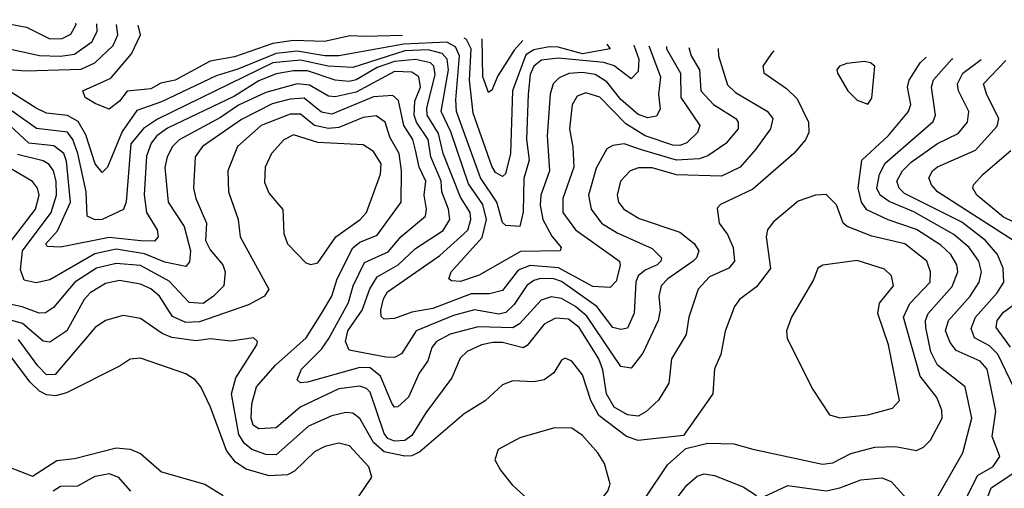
# Model space of a CAD drawing. Extents: x 1308313 to 1441400, y 959662 to 1036319.
# Tile 388 of 656: x 1345588 to 1348417, y 1033393 to 1034739. Entities that reach past the tile are written whole.
import ezdxf

# ---------------------------------------------------------------- set-up
doc = ezdxf.new("R2010")
doc.units = 0

msp = doc.modelspace()

# ---------------------------------------------------------------- linework, layer by layer
at = {"layer": '0CON10XD'}
for points in [[(1345455.8, 1034738.7), (1345473.6, 1034733.6), (1345525, 1034733.1), (1345607.3, 1034717.3), (1345675, 1034683.4), (1345710, 1034685), (1345735, 1034697.3), (1345750, 1034725), (1345749.3, 1034728.8)], [(1345475, 1034602.2), (1345605, 1034591.8), (1345765, 1034597), (1345804.3, 1034615), (1345857, 1034665), (1345869.8, 1034695), (1345865.9, 1034724.8)], [(1345531.2, 1034661.2), (1345645, 1034635.8), (1345705, 1034634.3), (1345745, 1034640.1), (1345794.9, 1034675.1), (1345810.2, 1034705), (1345809.4, 1034726.7)], [(1346688.2, 1034693.1), (1346580.9, 1034690.9), (1346537.8, 1034692.2), (1346463.6, 1034676.4), (1346375, 1034678.9), (1346315, 1034670.8), (1346205, 1034632.2), (1346135, 1034619.9), (1346035, 1034565.1), (1345993.6, 1034556.4), (1345965, 1034540.3), (1345896.6, 1034533.4), (1345875, 1034505.3), (1345845, 1034482), (1345805, 1034498.1), (1345775.7, 1034515), (1345769.4, 1034535), (1345849.5, 1034570.5), (1345909.3, 1034640.7), (1345934.8, 1034695), (1345928.2, 1034722.7)], [(1347275.3, 1034668.9), (1347284.5, 1034655), (1347205, 1034640.5), (1347135, 1034660.2), (1347109.1, 1034660.9), (1347065, 1034652.5), (1347042, 1034638), (1347003.7, 1034535), (1346998.7, 1034355), (1346983.9, 1034296.1), (1346975, 1034288.8), (1346955, 1034299.6), (1346945, 1034318.2), (1346890.8, 1034470.8), (1346880.1, 1034565), (1346885.3, 1034655), (1346871.8, 1034681.8), (1346865.5, 1034685.8)], [(1347033.7, 1034678.8), (1347008.9, 1034651.1), (1346962, 1034578), (1346945, 1034536.5), (1346935, 1034530), (1346918.4, 1034575), (1346917.3, 1034683.7)], [(1347595.5, 1034655.7), (1347596.2, 1034635), (1347622, 1034552), (1347645, 1034529.8), (1347736, 1034476), (1347752.3, 1034455), (1347745.7, 1034425), (1347703, 1034367), (1347658.1, 1034315), (1347605, 1034289.8), (1347475, 1034293.4), (1347405, 1034313), (1347366.3, 1034313.7), (1347342.5, 1034305), (1347314.2, 1034275), (1347305.2, 1034235), (1347309.1, 1034215), (1347323.6, 1034195), (1347368.4, 1034168.4), (1347485, 1034129.2), (1347526.5, 1034096.5), (1347539.2, 1034075), (1347533.2, 1034055), (1347523.2, 1034045), (1347450.2, 1033995), (1347431.4, 1033975), (1347424.3, 1033945), (1347428.5, 1033905), (1347422.6, 1033875), (1347378.3, 1033781.7), (1347345, 1033738.1), (1347315, 1033742.8), (1347217.6, 1033887.6), (1347185, 1033915.1), (1347145, 1033938), (1347115, 1033942.6), (1347086.3, 1033933.7), (1347024.7, 1033865.3), (1347005, 1033854.4), (1346905, 1033856.9), (1346825, 1033835.9), (1346785.8, 1033815), (1346772, 1033798), (1346760.5, 1033759.5), (1346736.3, 1033723.7), (1346705, 1033655.4), (1346675, 1033626.9), (1346665, 1033626.5), (1346657.7, 1033637.7), (1346625.1, 1033715.1), (1346595, 1033739.3), (1346565, 1033740.3), (1346415, 1033697.6), (1346395, 1033695.7), (1346385.7, 1033705), (1346397.8, 1033735), (1346455, 1033792.4), (1346476.5, 1033823.5), (1346532.9, 1033927.1), (1346545.9, 1033975), (1346578.6, 1034041.4), (1346647.3, 1034072.7), (1346684, 1034116), (1346753.9, 1034175), (1346757.2, 1034195), (1346750.1, 1034235), (1346755.4, 1034275), (1346735.7, 1034315.7), (1346725.7, 1034364.3), (1346717.4, 1034395), (1346691.5, 1034435), (1346676.8, 1034506.8), (1346660.7, 1034520.7), (1346605, 1034516.9), (1346485, 1034467.2), (1346455, 1034473.2), (1346405, 1034513.5), (1346365, 1034510.5), (1346313.2, 1034496.8), (1346225, 1034452.6), (1346113.7, 1034375), (1346091.8, 1034345), (1346087.7, 1034255), (1346094.3, 1034225), (1346125.2, 1034155), (1346122.3, 1034105), (1346135, 1034077.6), (1346172.1, 1034035), (1346178.6, 1034015), (1346174.2, 1033975), (1346145, 1033945.2), (1346115, 1033924.2), (1346075, 1033926.6), (1346017.9, 1033987.9), (1345935, 1034032.9), (1345865, 1034039.1), (1345808.4, 1034025), (1345746.4, 1033985), (1345685, 1033912.1), (1345662.6, 1033897.4), (1345644.3, 1033895.7), (1345595, 1033914.1), (1345495.6, 1033935)], [(1347352.3, 1034665.7), (1347367.6, 1034625), (1347365, 1034590.5), (1347345, 1034569.2), (1347295.9, 1034605.9), (1347266.3, 1034616.3), (1347135, 1034628.2), (1347087.6, 1034622.4), (1347065, 1034605.2), (1347055, 1034581.9), (1347049.6, 1034525), (1347044.6, 1034394.6), (1347052.2, 1034335), (1347037, 1034283), (1347035, 1034186.7), (1347025.3, 1034144.7), (1346985, 1034148.2), (1346975, 1034156.9), (1346959.2, 1034215), (1346912.5, 1034285), (1346843.2, 1034475), (1346841.1, 1034508.9), (1346852, 1034635), (1346840.5, 1034660.5), (1346815, 1034674.6), (1346691.8, 1034668.2), (1346504.7, 1034635.3), (1346465, 1034635.3), (1346385, 1034648.4), (1346325, 1034641.7), (1346215, 1034596.4), (1346152.1, 1034577.9), (1345995, 1034503.2), (1345925, 1034478.5), (1345882.3, 1034417.7), (1345840.5, 1034315), (1345825, 1034300.4), (1345804.7, 1034324.7), (1345777.9, 1034407.9), (1345756.4, 1034446.4), (1345725, 1034463.8), (1345665, 1034470.5), (1345635.4, 1034484.6), (1345543, 1034543)], [(1347446.7, 1034661.8), (1347447, 1034655), (1347486.6, 1034585), (1347487.6, 1034515), (1347542.4, 1034435), (1347535.9, 1034415), (1347504.9, 1034385.1), (1347485, 1034377.7), (1347465, 1034378.9), (1347385, 1034404.9), (1347330.2, 1034440.2), (1347255, 1034516.5), (1347215, 1034529.1), (1347190.4, 1034519.6), (1347175.5, 1034494.5), (1347167.9, 1034425), (1347177.4, 1034372.6), (1347180.7, 1034315), (1347149.2, 1034225), (1347148.3, 1034185), (1347185.1, 1034135.1), (1347311.2, 1034045), (1347313.4, 1034033.4), (1347302, 1033988), (1347285, 1033970.2), (1347235, 1033972.9), (1347136.7, 1034026.7), (1347055, 1034033.5), (1347020.5, 1034019.5), (1346975, 1033961.5), (1346937.9, 1033952.1), (1346885, 1033951.4), (1346775, 1033909.4), (1346715, 1033899), (1346665, 1033880.6), (1346635, 1033879.3), (1346626.8, 1033886.8), (1346625.6, 1033905), (1346633, 1033937), (1346645, 1033957.4), (1346795, 1034061.3), (1346875.3, 1034134.7), (1346884.1, 1034165), (1346882.2, 1034185), (1346855, 1034228.8), (1346804.9, 1034354.9), (1346791.8, 1034411.8), (1346759.3, 1034465), (1346758.3, 1034485), (1346781.8, 1034581.8), (1346777.6, 1034605), (1346768.9, 1034615), (1346725, 1034624.6), (1346665, 1034618.8), (1346615, 1034601.4), (1346555, 1034566.4), (1346535, 1034561.7), (1346495, 1034565.1), (1346415, 1034592.1), (1346375, 1034592.1), (1346325, 1034583.6), (1346275, 1034563.7), (1346205, 1034519.1), (1346012.3, 1034427.7), (1345982.3, 1034405), (1345965.8, 1034384.2), (1345952.6, 1034347.4), (1345946, 1034236), (1345952.4, 1034185), (1345983, 1034135), (1345986.2, 1034115), (1345975, 1034102.9), (1345935.8, 1034104.2), (1345845, 1034113.4), (1345705, 1034085.8), (1345667.4, 1034087.4), (1345663.5, 1034095), (1345697, 1034133), (1345733.6, 1034215), (1345722.6, 1034332.6), (1345715, 1034354.3), (1345686.4, 1034376.4), (1345613.9, 1034383.9), (1345545, 1034448.1)], [(1347395.8, 1034663.9), (1347429.4, 1034575), (1347424, 1034525), (1347428.4, 1034481.6), (1347418.1, 1034461.9), (1347393.1, 1034456.9), (1347365, 1034466.8), (1347315, 1034509.9), (1347275, 1034560.3), (1347241.2, 1034581.2), (1347205, 1034587.2), (1347165.6, 1034584.4), (1347138.3, 1034571.7), (1347121.1, 1034555), (1347112.4, 1034525), (1347104.2, 1034405), (1347110.4, 1034305), (1347085.9, 1034235), (1347083.6, 1034206.4), (1347090.9, 1034165), (1347117.4, 1034117.4), (1347143.8, 1034085), (1347140.8, 1034075), (1347027.2, 1034072.8), (1346908.5, 1034005), (1346855, 1033987.4), (1346828.6, 1033988.6), (1346821.5, 1033995), (1346828.1, 1034015), (1346916.5, 1034113.5), (1346929.3, 1034165), (1346918.4, 1034208.4), (1346877.3, 1034267.3), (1346827.2, 1034417.2), (1346798.8, 1034475), (1346820.5, 1034595), (1346816.1, 1034625), (1346801.9, 1034641.9), (1346762.1, 1034652.1), (1346695, 1034649.3), (1346545, 1034601.7), (1346474.3, 1034605.7), (1346395, 1034622.5), (1346315, 1034615.2), (1345983.6, 1034453.6), (1345943.7, 1034426.3), (1345907.6, 1034382.4), (1345894.3, 1034215.7), (1345886.1, 1034193.9), (1345825, 1034165.3), (1345805, 1034163.9), (1345781.8, 1034175), (1345778.8, 1034245), (1345754.6, 1034354.6), (1345740.6, 1034395), (1345725, 1034415.4), (1345636.1, 1034426.1), (1345566.5, 1034476.5)], [(1347510.4, 1034659.2), (1347517.2, 1034635), (1347541.1, 1034595), (1347545.6, 1034535), (1347582, 1034495), (1347645.8, 1034455), (1347652.6, 1034445), (1347652.3, 1034425), (1347616.7, 1034383.3), (1347565, 1034347.7), (1347540.9, 1034339.1), (1347475, 1034335.7), (1347374.7, 1034364.7), (1347325, 1034382.1), (1347292.4, 1034377.6), (1347275, 1034367.9), (1347245, 1034312.9), (1347222.5, 1034235), (1347230.2, 1034195), (1347260.2, 1034155), (1347305, 1034126.9), (1347405, 1034081.6), (1347431.8, 1034055), (1347430.6, 1034045), (1347420, 1034035), (1347385, 1034019.9), (1347365, 1034003.3), (1347359, 1033985), (1347354, 1033896), (1347335, 1033853.1), (1347315, 1033848.9), (1347292.7, 1033855), (1347246.4, 1033915), (1347145, 1033987.1), (1347122.9, 1033995), (1347085, 1033995.8), (1347065, 1033990.4), (1347045, 1033975.6), (1347008.7, 1033921.3), (1346985, 1033897.9), (1346965, 1033893.4), (1346895, 1033906.1), (1346835, 1033889.7), (1346727.1, 1033845), (1346685, 1033779.2), (1346665, 1033769.2), (1346640.2, 1033770.2), (1346535, 1033789.7), (1346524.6, 1033814.6), (1346530.6, 1033845), (1346571.7, 1033905), (1346594.1, 1033965.9), (1346615, 1034000.8), (1346675.6, 1034035), (1346725, 1034082), (1346805, 1034133.9), (1346823.8, 1034165), (1346820.6, 1034195), (1346800.7, 1034245), (1346798.9, 1034275), (1346769.6, 1034345), (1346761.4, 1034395), (1346728.3, 1034445), (1346721.5, 1034465), (1346723.9, 1034505), (1346739.5, 1034545), (1346735.4, 1034575), (1346715, 1034587.8), (1346665, 1034590.2), (1346555, 1034530.4), (1346495, 1034517.7), (1346475, 1034519.3), (1346421, 1034551), (1346385, 1034554.9), (1346295, 1034530), (1346216.5, 1034493.5), (1346165, 1034457.9), (1346046.4, 1034393.6), (1346027, 1034375), (1346011.3, 1034345), (1346005.5, 1034314.5), (1346014.4, 1034215), (1346060.4, 1034145), (1346078.5, 1034075), (1346076, 1034044), (1346065, 1034029.7), (1346005, 1034042.2), (1345946.6, 1034066.6), (1345865, 1034079.7), (1345803.9, 1034066.1), (1345675, 1033992.2), (1345635, 1033983.7), (1345601.1, 1033991.1), (1345590.4, 1034020.4), (1345596.5, 1034075), (1345678.5, 1034185), (1345694.2, 1034235), (1345692.7, 1034275), (1345685.1, 1034305.1), (1345673.1, 1034323.1), (1345655, 1034333.1), (1345581.9, 1034351.9)], [(1347755.3, 1034649.1), (1347748, 1034642), (1347723.8, 1034605), (1347726.1, 1034586.1), (1347791, 1034541), (1347822, 1034512), (1347854.7, 1034445), (1347856.1, 1034415), (1347846.1, 1034393.9), (1347812.7, 1034355), (1347695, 1034251.9), (1347601.9, 1034208.1), (1347592.3, 1034197.7), (1347598, 1034155), (1347621.9, 1034121.9), (1347638.3, 1034085), (1347641.7, 1034045), (1347626.2, 1034025), (1347569.8, 1034000.2), (1347537.6, 1033965), (1347510.9, 1033885), (1347502.8, 1033835), (1347461.2, 1033765), (1347453, 1033695), (1347423.7, 1033646.3), (1347387.5, 1033612.5), (1347365, 1033600.5), (1347335, 1033604), (1347296.5, 1033626.5), (1347274.6, 1033665), (1347263.8, 1033733.8), (1347252.5, 1033765), (1347195.4, 1033855.4), (1347165, 1033879), (1347127.8, 1033882.2), (1347095, 1033864.8), (1347046.7, 1033803.3), (1347035, 1033797), (1346975, 1033811.6), (1346948, 1033812), (1346915, 1033805.2), (1346874, 1033786), (1346853.5, 1033766.5), (1346829.5, 1033710.5), (1346755, 1033609.7), (1346715.2, 1033545), (1346695, 1033531), (1346665, 1033528.8), (1346646, 1033536), (1346635, 1033551), (1346595, 1033669.8), (1346585, 1033680), (1346565, 1033686.3), (1346505, 1033679.2), (1346393.5, 1033626.5), (1346325, 1033567.1), (1346275, 1033563.9), (1346258.8, 1033575), (1346253.1, 1033595), (1346254.6, 1033635.4), (1346268.3, 1033685), (1346322.8, 1033747.2), (1346411.5, 1033825), (1346455.3, 1033895.3), (1346484.5, 1033945), (1346499.9, 1033995), (1346545, 1034083.3), (1346565, 1034099.7), (1346615, 1034120), (1346683.9, 1034215), (1346685.5, 1034304.5), (1346678.1, 1034355), (1346651.7, 1034401.7), (1346638.4, 1034445), (1346612.5, 1034462.5), (1346575, 1034457.7), (1346505, 1034429), (1346475, 1034426.5), (1346435.2, 1034435), (1346395, 1034467.6), (1346365, 1034467.1), (1346282, 1034435), (1346213.7, 1034375), (1346186.3, 1034305), (1346188.4, 1034245), (1346215.9, 1034165), (1346221.3, 1034115), (1346303.9, 1033965), (1346291.1, 1033945), (1346245, 1033919.8), (1346105, 1033870.9), (1346065, 1033869.7), (1346027, 1033887), (1345989.6, 1033945), (1345965, 1033965.9), (1345935, 1033979.5), (1345875, 1033989.9), (1345835, 1033981.7), (1345790.7, 1033955), (1345773.5, 1033935), (1345723.1, 1033845), (1345675, 1033812.9), (1345655, 1033815.6), (1345596.3, 1033866.3), (1345545, 1033880.9)], [(1348215, 1033350), (1348298.4, 1033495), (1348324.4, 1033595), (1348305.2, 1033685), (1348225, 1033746.6), (1348206.7, 1033785), (1348191.8, 1033855), (1348190.8, 1033875), (1348198.3, 1033895), (1348267.3, 1033972.7), (1348283.7, 1034015), (1348280.6, 1034035), (1348264, 1034065), (1348235, 1034091.4), (1348165, 1034136.8), (1348084.1, 1034164.1), (1348022.7, 1034192.7), (1348006.8, 1034215), (1347997.8, 1034255), (1348008.1, 1034335), (1348085, 1034406.5), (1348141.7, 1034475), (1348148.5, 1034495), (1348139.6, 1034545), (1348144.4, 1034565), (1348175.3, 1034614.7), (1348192.5, 1034631)], [(1348293.1, 1033335), (1348340.4, 1033429.6), (1348385, 1033455.8), (1348404.1, 1033485), (1348382.5, 1033542.5), (1348393.3, 1033615), (1348368.4, 1033735), (1348348.3, 1033758.3), (1348278.8, 1033788.8), (1348261.5, 1033811.5), (1348248.8, 1033845), (1348257.2, 1033875), (1348319.7, 1033945), (1348345.3, 1033984.7), (1348352.1, 1034015), (1348344, 1034045), (1348316.8, 1034085), (1348271.9, 1034121.9), (1348157.2, 1034187.2), (1348086.7, 1034216.7), (1348060.4, 1034235), (1348050.7, 1034255), (1348058.6, 1034295), (1348075, 1034326.7), (1348213.1, 1034446.9), (1348219.4, 1034465), (1348215, 1034498), (1348208.2, 1034545), (1348214, 1034566), (1348266.2, 1034625), (1348269.6, 1034627.8)], [(1348025, 1034496.2), (1348036.5, 1034513.5), (1348045.5, 1034605.5), (1348033.3, 1034615), (1348015, 1034618.5), (1347965, 1034613.3), (1347943.8, 1034605), (1347936.2, 1034595), (1347938, 1034585), (1347967.5, 1034535), (1347995, 1034507.5), (1348025, 1034496.2)], [(1348457.1, 1033657.1), (1348398.4, 1033778.4), (1348375, 1033802.6), (1348331.7, 1033825), (1348322.2, 1033852.2), (1348334.8, 1033885), (1348396.7, 1033955), (1348415.6, 1033985), (1348413.8, 1034025), (1348397.9, 1034065), (1348363.5, 1034105), (1348295, 1034157.8), (1348130.2, 1034240.2), (1348114.8, 1034255), (1348109, 1034275), (1348124.5, 1034305), (1348150.1, 1034329.9), (1348225, 1034383.2), (1348285, 1034412.5), (1348311.3, 1034445), (1348315.2, 1034475), (1348286, 1034535), (1348282.4, 1034555), (1348298.5, 1034585), (1348350.5, 1034624.5)], [(1348458.1, 1034095), (1348225.2, 1034245), (1348207.7, 1034265), (1348200.3, 1034285), (1348210.8, 1034305), (1348225, 1034315.9), (1348335, 1034363.9), (1348397.3, 1034432.7), (1348402, 1034455), (1348367, 1034523), (1348357.3, 1034555), (1348421.8, 1034621.6)], [(1346425, 1034035.8), (1346445, 1034040.3), (1346496.1, 1034115), (1346566.4, 1034165), (1346584.3, 1034185), (1346624.8, 1034295), (1346626.5, 1034325), (1346605, 1034360.8), (1346575, 1034379.4), (1346445, 1034386), (1346375, 1034407.8), (1346346.6, 1034393.4), (1346311.2, 1034355), (1346293.1, 1034315), (1346291.7, 1034271.7), (1346305, 1034239.5), (1346344, 1034194), (1346347.2, 1034125), (1346357.7, 1034095), (1346410.7, 1034040.7), (1346425, 1034035.8)], [(1348445, 1034157.3), (1348415, 1034171.5), (1348338.3, 1034235), (1348326.7, 1034255), (1348328.8, 1034265), (1348356.2, 1034295), (1348436.6, 1034363.4)], [(1345564.2, 1034105), (1345633.6, 1034195), (1345644, 1034235), (1345639.5, 1034255), (1345624.4, 1034274.4), (1345555, 1034315.7)], [(1347385.7, 1033365), (1347449.2, 1033460.8), (1347502.4, 1033507.6), (1347565, 1033522.7), (1347640.6, 1033520.6), (1347695, 1033505.3), (1347895, 1033462.2), (1347925, 1033466.7), (1347976.5, 1033493.5), (1348045, 1033511.9), (1348105, 1033512.9), (1348165, 1033502.3), (1348185, 1033511.5), (1348205, 1033531.8), (1348239.2, 1033595), (1348238.1, 1033618.1), (1348223.6, 1033653.6), (1348175.6, 1033715.6), (1348127.9, 1033885), (1348145.7, 1033924.3), (1348204, 1033985), (1348205.5, 1034015), (1348194.3, 1034045), (1348131.5, 1034095), (1348036.9, 1034116.9), (1347966.2, 1034145), (1347954.6, 1034155), (1347935, 1034206.9), (1347905, 1034236.7), (1347875, 1034234.5), (1347825, 1034217.3), (1347753, 1034157), (1347736.9, 1034135), (1347733.3, 1034115), (1347745.6, 1034024.4), (1347705, 1033971.8), (1347656.5, 1033935), (1347641.8, 1033915), (1347615.3, 1033844.7), (1347602.4, 1033777.6), (1347585, 1033736.7), (1347579.6, 1033665), (1347495.5, 1033544.5), (1347365, 1033530.7), (1347331.6, 1033541.6), (1347252.6, 1033602.6), (1347229.1, 1033645), (1347205, 1033718.8), (1347175, 1033758.1), (1347155, 1033767.1), (1347145, 1033760.8), (1347123.1, 1033725), (1347095, 1033704.7), (1347065, 1033698.8), (1347005, 1033701.5), (1346975, 1033690), (1346925.6, 1033644.4), (1346865, 1033607.2), (1346737.8, 1033497.8), (1346715, 1033486.8), (1346695, 1033485.6), (1346635, 1033498.4), (1346604.3, 1033525), (1346565, 1033594.2), (1346545, 1033608.6), (1346525, 1033611.3), (1346485, 1033601.1), (1346418.1, 1033571.9), (1346325, 1033489.6), (1346295, 1033490), (1346254.6, 1033504.6), (1346232.6, 1033522.6), (1346218, 1033548), (1346197, 1033665), (1346209.3, 1033710.7), (1346269.4, 1033805), (1346271.4, 1033815), (1346260, 1033825), (1346195, 1033815.3), (1346135, 1033822.8), (1346095, 1033816.7), (1346025, 1033826.3), (1345997.6, 1033837.6), (1345935, 1033881.2), (1345885, 1033889.4), (1345835, 1033874.8), (1345805.3, 1033855), (1345690.3, 1033719.7), (1345665, 1033719), (1345640.5, 1033745), (1345585, 1033820.9)], [(1347945, 1033595.4), (1348025, 1033604.2), (1348096.5, 1033623.5), (1348116.2, 1033645), (1348084.8, 1033805), (1348053.5, 1033895), (1348058.6, 1033925), (1348098.5, 1033975), (1348093.1, 1034003.1), (1348072.9, 1034022.9), (1347995, 1034047.5), (1347896, 1034034), (1347881.9, 1034025), (1347868.6, 1033991.4), (1347805.5, 1033885), (1347791.5, 1033845), (1347793.5, 1033823.5), (1347867, 1033677), (1347914.6, 1033604.6), (1347945, 1033595.4)], [(1348435, 1033798.7), (1348394.2, 1033855), (1348397.1, 1033875), (1348415, 1033898.7), (1348491.6, 1033955)], [(1346561.3, 1033368.7), (1346599.5, 1033425), (1346590.9, 1033455), (1346535.5, 1033515), (1346505, 1033522.5), (1346465, 1033512.9), (1346435, 1033498.3), (1346377.8, 1033442.2), (1346357.7, 1033432.3), (1346305, 1033429.2), (1346238.6, 1033448.6), (1346208.2, 1033468.2), (1346182.3, 1033502.3), (1346136.1, 1033626.1), (1346108.4, 1033685), (1346091.8, 1033705), (1346065, 1033721.8), (1345935, 1033767.3), (1345905, 1033764.4), (1345877.1, 1033745), (1345722.3, 1033667.7), (1345691, 1033659), (1345665, 1033661.4), (1345645, 1033672.3), (1345618.2, 1033698.2), (1345565, 1033768.3)], [(1347145, 1033307.3), (1347185, 1033313.6), (1347255, 1033356.5), (1347277.7, 1033385), (1347284.6, 1033405), (1347268.2, 1033465), (1347249.6, 1033495), (1347205, 1033544.6), (1347175, 1033565.5), (1347125, 1033567.3), (1347025, 1033538.2), (1346962.9, 1033505), (1346952.9, 1033475), (1346969.4, 1033445), (1347003.5, 1033403.5), (1347081.8, 1033331.8), (1347115, 1033314.6), (1347145, 1033307.3)], [(1345525, 1033466.2), (1345625, 1033428.2), (1345695, 1033472.9), (1345745, 1033478.7), (1345865, 1033509.6), (1345905, 1033506.1), (1345935, 1033493.1), (1345995, 1033440.5), (1346120, 1033405), (1346172.4, 1033372.4)], [(1348357.9, 1033335), (1348379.3, 1033395), (1348445, 1033437.3)], [(1345684.1, 1033385.9), (1345705, 1033399.8), (1345755, 1033400), (1345805, 1033428.4), (1345845, 1033435.7), (1345871.2, 1033425), (1345906.5, 1033385)], [(1347436.6, 1033313.4), (1347505, 1033401.9), (1347535, 1033428.4), (1347555, 1033434.8), (1347585, 1033430.4), (1347667.2, 1033397.2), (1347705, 1033372.8)], [(1347725, 1033368.8), (1347795, 1033401.7), (1347905, 1033385.9), (1347945, 1033394.4), (1348005, 1033418), (1348065, 1033423.3), (1348092.7, 1033412.7), (1348135.5, 1033365)]]:
    msp.add_lwpolyline(points, dxfattribs=at)

doc.saveas('drawing.dxf')
